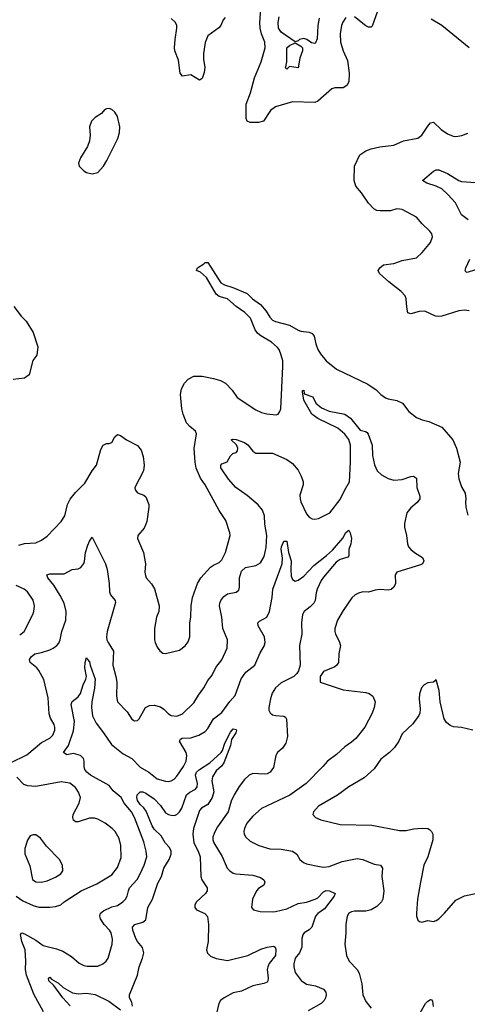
# Model space of a CAD drawing. Header units: inches. Extents: x 2134017 to 2292458, y 756222 to 916513.
# Tile 290 of 387: x 2226375 to 2229551, y 902344 to 909330. Entities that reach past the tile are written whole.
import ezdxf

# ---------------------------------------------------------------- set-up
doc = ezdxf.new("R2010")
doc.units = ezdxf.units.IN
doc.header["$MEASUREMENT"] = 0
doc.layers.add('C2920', color=7, linetype='Continuous')

msp = doc.modelspace()

# ---------------------------------------------------------------- linework, layer by layer
at = {"layer": 'C2920', "color": 5}
for points, elevation in [([(2228690, 909344.5), (2228667.3, 909312.7), (2228657.4, 909290), (2228647.8, 909230), (2228650.3, 909170), (2228669.4, 909109.4), (2228700.4, 909040.4), (2228712.7, 908950), (2228711, 908890), (2228696.8, 908863.2), (2228670, 908846.4), (2228610, 908846.6), (2228590, 908838.7), (2228490, 908751.1), (2228470, 908742.8), (2228310, 908746.6), (2228190, 908711.1), (2228155.2, 908684.8), (2228104, 908610), (2228070, 908601.5), (2228010, 908601.3), (2227989.7, 908609.7), (2227982, 908630), (2227983, 908730), (2228013.9, 908810), (2228041.4, 908918.6), (2228088.4, 909030), (2228116.5, 909130), (2228115.6, 909170), (2228091.2, 909230), (2228081.3, 909270), (2228078.5, 909310), (2228087.1, 909407.1)], 380), ([(2228914.6, 909390), (2228876.7, 909283.3), (2228870, 909276.2), (2228850, 909277.6), (2228830, 909287.6), (2228750, 909349.6)], 380), ([(2227833.8, 909346.2), (2227818, 909330), (2227801.3, 909290), (2227787.1, 909272.9), (2227710, 909214.5), (2227691.2, 909168.8), (2227679.7, 909090), (2227678.2, 909050), (2227687.9, 908990), (2227684.7, 908955.3), (2227670, 908912.3), (2227650, 908900.7), (2227590, 908939.8), (2227530, 908929.7), (2227513.3, 908950), (2227502.9, 909042.9), (2227476.4, 909110), (2227473.3, 909130), (2227477.1, 909190), (2227489.8, 909270), (2227489.7, 909290), (2227481.1, 909310), (2227450, 909338.3)], 380), ([(2228499.6, 909340.3), (2228490.9, 909290), (2228486.1, 909193.9), (2228475.1, 909164.9), (2228470, 909161.6), (2228444.9, 909164.9), (2228412.3, 909190), (2228390, 909196), (2228360.7, 909190), (2228350, 909179.3), (2228330, 909172.3), (2228230, 909241.4), (2228210.5, 909270), (2228209.2, 909310), (2228217, 909350)], 360), ([(2229565.2, 909130), (2229370, 909289.6), (2229293.5, 909333.5)], 380), ([(2229563.1, 907263.1), (2229530, 907268.3), (2229490, 907264.8), (2229370, 907225.6), (2229350, 907223.5), (2229326.4, 907226.4), (2229250, 907261.1), (2229210, 907259.7), (2229150, 907242), (2229129, 907249), (2229120.9, 907290), (2229116.9, 907350), (2229109.6, 907370), (2229082.6, 907402.6), (2228995.4, 907470), (2228927, 907530), (2228919.5, 907550), (2228929.5, 907570), (2228957.2, 907590), (2229030, 907600.7), (2229090, 907621.8), (2229190, 907640.5), (2229230, 907677.3), (2229289.3, 907750), (2229303.7, 907790), (2229299.5, 907810), (2229286, 907830), (2229230, 907880.9), (2229189.7, 907929.7), (2229090, 907984.2), (2229050, 907987.8), (2229005.8, 907974.2), (2228932.8, 907972.8), (2228910, 907975.7), (2228887.2, 907987.2), (2228850, 908028.8), (2228800.9, 908100.9), (2228760.4, 908150), (2228748.7, 908190), (2228749.8, 908290.2), (2228787.6, 908370), (2228830, 908398.4), (2228870, 908414.4), (2228931.5, 908428.5), (2229030, 908439.6), (2229099.3, 908470), (2229200.9, 908490), (2229228, 908510), (2229270, 908574.8), (2229290, 908597.3), (2229310, 908602.8), (2229365.5, 908550), (2229410, 908520.3), (2229450, 908504.2), (2229470, 908501.1), (2229512.3, 908507.7), (2229555.3, 908524.7)], 380), ([(2229557.2, 907910), (2229510, 907946), (2229467, 908030), (2229413.5, 908090), (2229370, 908129.8), (2229330, 908149), (2229262.7, 908170), (2229232.7, 908190), (2229310, 908255.8), (2229330, 908264.9), (2229350, 908265.3), (2229410, 908239.6), (2229490, 908189.3), (2229510, 908183), (2229610, 908174)], 360), ([(2226370, 905601.3), (2226410, 905613.1), (2226490, 905618.2), (2226530, 905637.3), (2226570, 905665.3), (2226669.8, 905770), (2226696.2, 905810), (2226713.3, 905890), (2226732.2, 905927.8), (2226770, 905976), (2226837.8, 906042.2), (2226889.7, 906130), (2226921.1, 906170), (2226950, 906281), (2226967, 906310), (2226990, 906324), (2227010, 906322.8), (2227030, 906331), (2227050, 906371), (2227070, 906387.3), (2227090, 906380.5), (2227132.7, 906350), (2227210, 906308.4), (2227235.9, 906275.9), (2227250.3, 906230), (2227258, 906170), (2227254, 906130), (2227193, 906010), (2227193.4, 905993.4), (2227210, 905974), (2227255.5, 905955.5), (2227270, 905944.7), (2227290.5, 905890.5), (2227290.5, 905870.5), (2227277, 905770), (2227270.4, 905750), (2227257.2, 905722.8), (2227214, 905670), (2227210.7, 905650), (2227254, 905550), (2227268.7, 905470), (2227262.4, 905410), (2227266.9, 905386.9), (2227273.4, 905370), (2227310, 905327.7), (2227331.6, 905291.5), (2227363.8, 905170), (2227361.6, 905130), (2227345.5, 905090), (2227330.5, 905010), (2227330.6, 904930), (2227336.3, 904910), (2227350, 904878), (2227370, 904851), (2227390, 904834.8), (2227410, 904834), (2227510, 904856.3), (2227550, 904887.3), (2227570, 904914.8), (2227582, 904950), (2227583, 905050), (2227589.7, 905090), (2227591.5, 905170), (2227602.4, 905230), (2227636, 905330), (2227660.4, 905370), (2227730, 905444.9), (2227750, 905460.4), (2227790, 905478), (2227810, 905496.3), (2227835.4, 905550), (2227867.8, 905670), (2227865.6, 905690), (2227837.1, 905777.1), (2227790, 905846.6), (2227691.4, 906030), (2227657.5, 906077.5), (2227628.4, 906148.4), (2227620.2, 906190), (2227613.6, 906286.4), (2227630.6, 906390.6), (2227623.5, 906410), (2227583.1, 906443.1), (2227559.8, 906470), (2227534.2, 906530), (2227524.6, 906570), (2227516.4, 906670), (2227523.5, 906710), (2227544.7, 906750), (2227570, 906780.3), (2227610, 906800.3), (2227670, 906800.8), (2227750, 906784.6), (2227798.8, 906770), (2227835.5, 906750), (2227881.6, 906701.6), (2227917.6, 906650), (2228050, 906561.3), (2228090, 906542.8), (2228127.6, 906532.4), (2228194.7, 906525.3), (2228210, 906530.8), (2228222, 906550), (2228227.6, 906570), (2228242.9, 906870), (2228241.4, 906910), (2228231, 906949), (2228215.4, 906990), (2228204.2, 907004.2), (2228161, 907041), (2228086.2, 907086.2), (2228064.4, 907104.4), (2228045.7, 907130), (2228011.6, 907211.6), (2227972, 907252), (2227910, 907295.2), (2227850, 907349.9), (2227790, 907366.5), (2227770, 907382.2), (2227700.3, 907500.3), (2227659.1, 907539.1), (2227629.2, 907550), (2227637, 907570), (2227681.8, 907598.2), (2227690, 907608), (2227710, 907608), (2227803.2, 907463.2), (2227827.7, 907447.7), (2227887, 907430), (2227990, 907386.9), (2228026.5, 907350), (2228082.9, 907310), (2228122.9, 907263), (2228150, 907218.9), (2228170, 907198.3), (2228190, 907188.7), (2228290, 907163.2), (2228350, 907126.8), (2228370, 907119.7), (2228430, 907112.1), (2228450, 907102.6), (2228464, 907084), (2228475.5, 907030), (2228490, 906990.5), (2228510, 906958.4), (2228550, 906908.7), (2228623.8, 906850), (2228845.1, 906745.1), (2228904, 906704), (2228938, 906670), (2228970, 906647), (2228990, 906638.9), (2229050, 906629), (2229090.2, 906610.2), (2229135.5, 906550), (2229190, 906507.2), (2229230, 906490.3), (2229278.5, 906478.5), (2229370, 906439.3), (2229449.1, 906349.1), (2229474.3, 906290), (2229500.3, 906190), (2229487.2, 906110), (2229490, 906072), (2229510, 906016), (2229536.3, 905970), (2229541.6, 905930), (2229538, 905910), (2229540.7, 905870), (2229553.7, 905813.7)], 380), ([(2229610, 907555.4), (2229550, 907537), (2229541.3, 907541.3), (2229535.1, 907550), (2229540.5, 907570), (2229570, 907630.5)], 360), ([(2226334.1, 907294.1), (2226385.5, 907225.5), (2226420.5, 907190), (2226470.4, 907110), (2226504.4, 907010), (2226496.4, 906950), (2226468, 906912), (2226442.4, 906810), (2226410, 906786), (2226330, 906777.6)], 380), ([(2226310, 904056), (2226426, 904114), (2226530, 904200.2), (2226590, 904233), (2226610, 904253.1), (2226624.2, 904290), (2226624.8, 904310), (2226618.9, 904330), (2226593.6, 904373.6), (2226584.4, 904404.4), (2226577.6, 904517.6), (2226547.4, 904647.4), (2226510, 904713), (2226496.4, 904730), (2226449.6, 904770), (2226444.7, 904790), (2226455.4, 904810), (2226482.9, 904830), (2226530, 904839.6), (2226590, 904859.7), (2226613.3, 904870), (2226639.1, 904890), (2226652.7, 904907.3), (2226662.4, 904930), (2226674.2, 904990), (2226703.7, 905070), (2226704.1, 905130), (2226689.8, 905190), (2226663.3, 905243.3), (2226617.2, 905317.2), (2226574, 905370), (2226567, 905390), (2226590, 905399.3), (2226690, 905398.8), (2226748, 905430), (2226790, 905434), (2226810, 905444), (2226829.6, 905470.3), (2226834.6, 905485.4), (2226842.2, 905550), (2226858.6, 905601.4), (2226870, 905630.6), (2226890, 905657.3), (2226984.8, 905470), (2226994.9, 905430), (2227009.2, 905330), (2227012.8, 905270), (2227019.5, 905250), (2227052, 905210), (2227055.3, 905195.3), (2226995.6, 904990), (2226991.1, 904950), (2226994, 904930), (2227003.2, 904910), (2227041.5, 904850), (2227035.2, 904750), (2227058.2, 904670), (2227064.7, 904630), (2227060.9, 904530), (2227069.1, 904489.1), (2227138.3, 904418.3), (2227170, 904367.3), (2227190, 904354), (2227210, 904357.3), (2227222.7, 904370), (2227268, 904450), (2227295.3, 904464.7), (2227330, 904465.8), (2227373.6, 904453.6), (2227399, 904439), (2227430, 904403.7), (2227450, 904392), (2227490, 904387.4), (2227530, 904405.7), (2227610, 904483.1), (2227642.8, 904537.2), (2227682.7, 904590), (2227710, 904640.5), (2227740.1, 904679.9), (2227767.1, 904732.9), (2227810, 904788.4), (2227846.4, 904870), (2227848.7, 904930), (2227817.2, 905010), (2227810.5, 905090), (2227793.6, 905170), (2227794.1, 905190), (2227801.1, 905210), (2227823.7, 905236.3), (2227850, 905256.9), (2227910.8, 905269.2), (2227930, 905283), (2227935.8, 905304.2), (2227934.6, 905370), (2227950, 905416.9), (2227977.3, 905442.7), (2228050, 905457.1), (2228084, 905476), (2228110, 905521.6), (2228124.2, 905584.2), (2228128.2, 905670), (2228113.8, 905750), (2228112.9, 905810), (2228098, 905850), (2228067.1, 905887.1), (2227990, 905954.5), (2227909.8, 906009.8), (2227856.4, 906070), (2227802.6, 906150), (2227802.4, 906170), (2227810, 906179.3), (2227847.5, 906192.5), (2227870, 906236.3), (2227888.4, 906251.6), (2227910, 906258.4), (2227920.5, 906270), (2227922, 906290), (2227912.4, 906312.4), (2227875.3, 906350), (2227886.2, 906353.8), (2227910, 906351.6), (2227970.9, 906330.9), (2227994.6, 906314.6), (2228030, 906268.2), (2228050, 906253.4), (2228170, 906253.4), (2228271, 906210), (2228310, 906182), (2228350, 906132.7), (2228371.5, 906090), (2228385.3, 906050), (2228385.3, 906030), (2228363.7, 905956.3), (2228364.4, 905930), (2228370.3, 905910), (2228410, 905824.9), (2228430, 905800.5), (2228450, 905788.4), (2228470, 905786), (2228495.3, 905790), (2228575.1, 905830), (2228650, 905924.4), (2228678.9, 905990), (2228714.1, 906050), (2228723.3, 906190), (2228722.9, 906290), (2228722.1, 906310), (2228710.6, 906350.6), (2228682.9, 906390), (2228632.4, 906432.4), (2228490, 906500.4), (2228447.6, 906530), (2228392.2, 906630), (2228382, 906690), (2228382, 906698), (2228390, 906702), (2228394.2, 906674.2), (2228454.9, 906654.9), (2228476.2, 906610), (2228516, 906576), (2228570, 906551.9), (2228681.3, 906530), (2228721.5, 906501.5), (2228790, 906418.4), (2228828, 906408), (2228840, 906400), (2228848.2, 906388.2), (2228876.1, 906310), (2228877.3, 906237.3), (2228891.4, 906171.4), (2228910.5, 906130), (2228941.2, 906101.2), (2228990, 906074.4), (2229030, 906062.4), (2229090, 906066.7), (2229150, 906088.2), (2229170, 906090.6), (2229190, 906076), (2229194, 906010), (2229214.9, 905950), (2229214, 905930), (2229196.1, 905903.9), (2229150, 905866.6), (2229121.6, 905830), (2229105.7, 905754.3), (2229104.6, 905730), (2229118.4, 905670), (2229125.5, 905610), (2229134.4, 905590), (2229150.2, 905570.2), (2229175.5, 905550), (2229233.8, 905513.8), (2229242, 905490), (2229233, 905470), (2229218.5, 905461.5), (2229050.4, 905409.6), (2229038, 905390), (2229041.7, 905330), (2229030, 905304.5), (2229010, 905286), (2228990, 905282), (2228930, 905287.6), (2228897.2, 905282.8), (2228850, 905268.3), (2228810, 905269.7), (2228778.2, 905261.8), (2228756.3, 905250), (2228732.8, 905227.2), (2228670, 905138), (2228628.9, 905070), (2228611.7, 905010), (2228610.3, 904990), (2228614.9, 904970), (2228641.1, 904921.1), (2228650.3, 904890), (2228639.5, 904830), (2228637, 904770), (2228624.9, 904750), (2228610, 904738.3), (2228530, 904704.5), (2228506.3, 904670), (2228508, 904630), (2228670, 904574.9), (2228830, 904556.5), (2228854.4, 904550), (2228880.3, 904530), (2228897, 904490), (2228890.4, 904450), (2228875.8, 904410), (2228823.6, 904310), (2228760.2, 904230), (2228730, 904202.6), (2228680.9, 904170), (2228623.8, 904116.2), (2228559.6, 904070), (2228526.5, 904030), (2228407.2, 903910), (2228291.5, 903828.5), (2228090, 903732), (2228030, 903679.1), (2227987.2, 903630), (2227970.3, 903590.3), (2227966.5, 903570), (2227968.9, 903550), (2227979.5, 903530), (2228010, 903501.3), (2228071, 903470), (2228150, 903447.8), (2228230, 903444.5), (2228310.8, 903430), (2228340.7, 903410), (2228362.8, 903370), (2228388.8, 903348.8), (2228410, 903340.4), (2228501.2, 903321.2), (2228530, 903317), (2228570, 903322.6), (2228663.8, 903356.2), (2228770, 903377.1), (2228810, 903372), (2228890, 903338), (2228934, 903330), (2228950.4, 903310), (2228944.9, 903250), (2228959.7, 903150), (2228951.1, 903090), (2228941.2, 903070), (2228910, 903036.5), (2228870, 903014), (2228830, 903005), (2228750, 903004.5), (2228730, 903000.4), (2228710.5, 902990), (2228699.5, 902970), (2228689.1, 902910.9), (2228690.3, 902849.7), (2228681.3, 902770), (2228693.7, 902690), (2228712.2, 902650), (2228770.2, 902590.2), (2228784.5, 902564.5), (2228801.7, 902490), (2228810.3, 902410.3), (2228830, 902362.8), (2228870, 902317.3)], 360), ([(2226544, 902290), (2226474.6, 902414.6), (2226422.5, 902550), (2226416.4, 902590), (2226418.6, 902650), (2226413.3, 902730), (2226389.8, 902790.2), (2226382, 902838), (2226389.8, 902850.2), (2226410, 902844.7), (2226490, 902798.5), (2226541.6, 902761.6), (2226636.9, 902736.9), (2226680.7, 902720.7), (2226741.8, 902681.8), (2226796.7, 902636.7), (2226830, 902619.5), (2226854.9, 902614.9), (2226930, 902614.6), (2226964.5, 902630), (2226989.6, 902650), (2227003.5, 902670), (2227031.1, 902770), (2227034, 902806), (2227023.1, 902850), (2227012.4, 902870), (2226973.8, 902910), (2226948.8, 902950), (2226944.2, 902970), (2226948.5, 902990), (2226970, 903006.3), (2227030, 903034.9), (2227070, 903044), (2227107.8, 903070), (2227126.3, 903090), (2227138.7, 903110), (2227146, 903150), (2227155.1, 903170), (2227207.7, 903230), (2227230.5, 903269.5), (2227258.4, 903330), (2227277.2, 903390), (2227272.7, 903430), (2227255.4, 903495.4), (2227188.9, 903670), (2227168.7, 903710), (2227115.7, 903770), (2227094.5, 903810), (2227037.5, 903857.5), (2227010, 903895.3), (2226877.6, 903970), (2226851.3, 903990), (2226837.7, 904010), (2226832.6, 904030), (2226833.3, 904070), (2226828.2, 904088.2), (2226807, 904110), (2226756.2, 904123.8), (2226710, 904114), (2226686.9, 904130), (2226721.1, 904178.9), (2226756.6, 904283.4), (2226764.2, 904350), (2226739.7, 904470), (2226748.2, 904491.8), (2226790, 904525.7), (2226807.1, 904550), (2226825.6, 904610), (2226844.8, 904650), (2226848.7, 904670), (2226837.6, 904730), (2226840.5, 904770), (2226850, 904804.7), (2226855.5, 904790), (2226870, 904773.4), (2226874, 904750), (2226910.7, 904650), (2226906.2, 904586.2), (2226886.7, 904490), (2226884, 904450), (2226891.4, 904390), (2226918.2, 904338.2), (2226970.9, 904270.9), (2227026.1, 904186.1), (2227110, 904121.5), (2227170, 904088.1), (2227230, 904025.8), (2227291.1, 903991.1), (2227350, 903944.2), (2227410, 903926.7), (2227430, 903924.6), (2227450, 903928.8), (2227470, 903941.1), (2227490, 903963.1), (2227537.2, 904030), (2227556.1, 904070), (2227560.3, 904110), (2227556.8, 904130), (2227509.8, 904210), (2227515.6, 904224.4), (2227528.6, 904231.4), (2227590, 904235.1), (2227647.1, 904252.8), (2227690, 904279.1), (2227710, 904299.6), (2227750.4, 904369.6), (2227810, 904414.7), (2227866.6, 904493.4), (2227904.6, 904535.4), (2227945.8, 904654.2), (2227980.3, 904699.7), (2228042.8, 904750), (2228081.4, 904838.6), (2228110, 904884.9), (2228116.8, 904910), (2228112, 904950), (2228066.3, 905030), (2228063.7, 905050), (2228077.2, 905062.8), (2228128.3, 905091.7), (2228148, 905130), (2228167.1, 905230), (2228170.8, 905290), (2228237, 905470), (2228239.5, 905510), (2228230, 905572), (2228231.9, 905590), (2228250, 905630.4), (2228270.9, 905630.9), (2228281.4, 905550), (2228302, 905490), (2228298.2, 905430), (2228302.4, 905382.4), (2228310, 905357.3), (2228330, 905346.4), (2228350, 905352.7), (2228390, 905381.7), (2228462.4, 905457.6), (2228552.2, 905527.8), (2228593.8, 905566.2), (2228668.9, 905651.1), (2228690, 905690.4), (2228710, 905707.7), (2228720.3, 905690), (2228728.8, 905648.8), (2228725.2, 905610), (2228710.2, 905570), (2228710, 905525.2), (2228704.4, 905515.6), (2228650, 905499.3), (2228619.6, 905480.4), (2228530, 905373.5), (2228514, 905350), (2228485.6, 905290), (2228477.6, 905262.4), (2228471.6, 905210), (2228461, 905190), (2228436.8, 905163.2), (2228394.3, 905130), (2228380.8, 905110), (2228374.6, 905050), (2228377, 904970), (2228359.3, 904890), (2228364, 904750), (2228353.4, 904710), (2228342.3, 904690), (2228321.3, 904670), (2228230, 904625), (2228190.2, 904590), (2228167.5, 904552.5), (2228153.7, 904510), (2228141.8, 904450), (2228143.6, 904430), (2228151.2, 904411.2), (2228170, 904397.8), (2228190, 904392.3), (2228249, 904389), (2228260.7, 904380.7), (2228267.8, 904367.8), (2228276.1, 904243.9), (2228264.3, 904195.7), (2228239.3, 904160.7), (2228204.4, 904130), (2228192, 904110), (2228176.5, 904023.5), (2228153, 903990), (2228130, 903978.7), (2228110, 903976.3), (2228030, 903980.4), (2228003.8, 903970), (2227970, 903938.7), (2227932.9, 903890), (2227896.5, 903830), (2227876.1, 903783.9), (2227854.7, 903710), (2227778, 903602), (2227756.8, 903563.2), (2227745.8, 903530), (2227745.8, 903510), (2227752, 903490), (2227811.5, 903391.5), (2227847.9, 903310), (2227865.7, 903290), (2227890, 903274.9), (2227909.4, 903269.4), (2228030, 903260.9), (2228082.6, 903242.6), (2228106.3, 903226.3), (2228113.4, 903210), (2228108.4, 903190), (2228070, 903165.1), (2228054.9, 903150), (2228027.6, 903090), (2228018.8, 903030), (2228033.2, 903013.2), (2228082.5, 903002.5), (2228170, 902999.2), (2228190, 903002.3), (2228270, 903022), (2228350, 903058.8), (2228410, 903069.3), (2228470.9, 903089.1), (2228490, 903100.2), (2228530, 903141.9), (2228550, 903151.4), (2228573, 903150), (2228613.4, 903130), (2228606.9, 903110), (2228538.3, 903021.7), (2228490, 902987.2), (2228474.8, 902970), (2228447.2, 902890), (2228430, 902872.8), (2228393.7, 902850), (2228384, 902836), (2228377.5, 902810), (2228376, 902750), (2228359.3, 902710), (2228329.3, 902670), (2228320.6, 902630), (2228319.3, 902610), (2228329.2, 902570), (2228371.5, 902511.5), (2228410, 902486), (2228474.5, 902474.5), (2228531.4, 902451.4), (2228548, 902430), (2228550.4, 902410), (2228544.4, 902390), (2228534.4, 902370), (2228514.4, 902350), (2228421.8, 902298.2)], 340), ([(2226375, 904965), (2226407.6, 904990), (2226468.2, 905110), (2226475.8, 905130), (2226479.7, 905170), (2226471.8, 905211.8), (2226429.7, 905270), (2226406, 905290), (2226350, 905315.5)], 380), ([(2229590, 904289.6), (2229510, 904307.3), (2229451.9, 904311.9), (2229430, 904320.9), (2229403.3, 904343.3), (2229387.6, 904370), (2229359.6, 904490), (2229351.4, 904571.4), (2229330, 904646), (2229311.3, 904628.7), (2229270, 904624), (2229244.7, 904610), (2229226, 904590), (2229212.7, 904547.3), (2229210.4, 904510), (2229216.7, 904436.7), (2229214.4, 904410), (2229207.5, 904392.5), (2229165.5, 904334.5), (2229090, 904262), (2229064.2, 904210), (2229034.6, 904165.4), (2228999.3, 904130), (2228937.1, 904082.9), (2228890, 904014), (2228819.5, 903950), (2228710, 903887.1), (2228630, 903828.6), (2228495.3, 903750), (2228459.5, 903710), (2228455.5, 903690), (2228474, 903670), (2228512.7, 903652.7), (2228650, 903620.3), (2228873.7, 903613.7), (2229070, 903576.5), (2229116.2, 903576.2), (2229170, 903587.9), (2229230, 903593.2), (2229270, 903590.2), (2229283.4, 903583.4), (2229298, 903570), (2229306, 903550), (2229305.3, 903510), (2229270.3, 903389.7), (2229241.6, 903330), (2229218.5, 903210), (2229198.7, 903090), (2229190.7, 902990.7), (2229190.8, 902970), (2229199.6, 902939.6), (2229210.9, 902930.9), (2229227.3, 902927.3), (2229270, 902937.3), (2229310, 902930.7), (2229330, 902937.3), (2229350, 902950.6), (2229390, 902990.5), (2229470, 903083), (2229530, 903113.4), (2229610, 903130.6)], 380), ([(2227175.4, 902330), (2227170, 902358.4), (2227154.7, 902390), (2227155.3, 902410), (2227210, 902550.5), (2227222, 902610), (2227246.6, 902670), (2227255.9, 902710), (2227245.9, 902745.9), (2227210, 902788.5), (2227198.9, 902810), (2227176.9, 902870), (2227176.3, 902890), (2227192.7, 902910), (2227250, 902925.5), (2227270, 902942.3), (2227285.1, 903030), (2227317.2, 903090), (2227355.8, 903204.2), (2227381.1, 903250), (2227399, 903310), (2227436.1, 903370), (2227449.9, 903410), (2227449.3, 903430), (2227437.2, 903457.2), (2227408.2, 903490), (2227379, 903539), (2227330, 903586.6), (2227314.7, 903610), (2227273.6, 903713.6), (2227256.7, 903736.6), (2227230, 903760.7), (2227211.5, 903790), (2227205.4, 903810), (2227208.7, 903830), (2227230, 903850.3), (2227250, 903850.3), (2227270, 903840.7), (2227330, 903800.6), (2227373.3, 903753.3), (2227410, 903702.2), (2227430, 903691), (2227450, 903686.5), (2227470, 903684.5), (2227490, 903690.2), (2227510, 903710.2), (2227524.8, 903735.2), (2227558.8, 903830), (2227582, 903850), (2227622.6, 903870), (2227634.3, 903885.7), (2227637, 903910), (2227623.1, 903970), (2227629.5, 903990), (2227650, 904010.1), (2227723.9, 904056.1), (2227805.1, 904130), (2227815.1, 904144.9), (2227830, 904195.5), (2227870, 904274.9), (2227890, 904298.4), (2227910, 904293.4), (2227913, 904290), (2227908.4, 904270), (2227878.2, 904221.8), (2227870, 904179), (2227823.6, 904056.4), (2227807.5, 904032.5), (2227770, 904000.7), (2227742.3, 903957.7), (2227738.5, 903930), (2227752.3, 903852.3), (2227740.3, 903810), (2227710, 903760.5), (2227664.2, 903735.8), (2227650, 903719.7), (2227608.4, 903590), (2227603.7, 903550), (2227610.1, 903490), (2227641.6, 903430), (2227655, 903390), (2227659.6, 903250), (2227667.6, 903227.6), (2227705.5, 903170), (2227705.5, 903150), (2227693, 903130), (2227628.7, 903070), (2227617, 903050), (2227617.3, 903037.3), (2227617.6, 903030), (2227630, 903013), (2227689.1, 902989.1), (2227706.8, 902966.8), (2227715, 902910), (2227712.2, 902790), (2227700.3, 902730), (2227706.5, 902706.5), (2227730, 902684.9), (2227770, 902667.6), (2227850, 902655.3), (2227994.5, 902690), (2228085.2, 902734.8), (2228130, 902749), (2228175.6, 902755.6), (2228188.3, 902748.3), (2228192.4, 902732.4), (2228189.1, 902690), (2228146.2, 902633.8), (2228134.7, 902610), (2228132.1, 902590), (2228137.6, 902530), (2228135.5, 902510), (2228130, 902501.2), (2228108.3, 902491.7), (2228030, 902475.1), (2227950, 902435.8), (2227890, 902425.6), (2227824.9, 902390), (2227800.4, 902370), (2227788.9, 902350), (2227770.3, 902270)], 320), ([(2226350, 903111.5), (2226397, 903077), (2226470, 903045.3), (2226510, 903033.7), (2226590, 903032), (2226630, 903037), (2226666, 903050), (2226689.8, 903070.2), (2226811.6, 903150), (2226921.7, 903198.3), (2227030, 903263.2), (2227070, 903315.3), (2227094.1, 903385.9), (2227093, 903470), (2227080.2, 903520.2), (2227053.7, 903570), (2227032.3, 903592.3), (2226982, 903630), (2226930, 903658.3), (2226904.9, 903664.9), (2226870, 903663.5), (2226790, 903637.4), (2226770, 903637.6), (2226756.2, 903650), (2226751.5, 903670), (2226755.4, 903690), (2226796.8, 903770), (2226807.1, 903810), (2226793.5, 903850), (2226770, 903883.1), (2226730, 903912.5), (2226670, 903922.9), (2226490, 903888.1), (2226432.7, 903892.7), (2226404.5, 903904.5), (2226354.5, 903954.5)], 360), ([(2226732.3, 902332.3), (2226681, 902390), (2226616.9, 902476.9), (2226582.4, 902510), (2226579, 902530), (2226590, 902537.3), (2226601.1, 902521.1), (2226650, 902492.9), (2226683.1, 902463.1), (2226750, 902425.3), (2226790, 902418.6), (2226850, 902423.8), (2226910, 902413), (2227007, 902367), (2227090, 902304.9)], 320), ([(2229215.9, 902284.1), (2229254, 902350), (2229270, 902366), (2229290, 902378), (2229296.4, 902376.4), (2229305.2, 902365.2), (2229308.9, 902328.9)], 360)]:
    msp.add_lwpolyline(points, dxfattribs=dict(at, elevation=elevation))
for points, elevation in [([(2228350, 908989), (2228290, 908998), (2228270, 908978), (2228258, 908990), (2228264, 908996), (2228269.6, 909030.4), (2228269.8, 909130.2), (2228290, 909147.7), (2228330, 909166), (2228370, 909142.8), (2228382.8, 909130), (2228381.6, 909110), (2228363.7, 909056.3)], 360), ([(2227010, 908699.3), (2226990, 908697.2), (2226978, 908690), (2226955.5, 908664.5), (2226910, 908636), (2226884, 908610), (2226870.6, 908570), (2226876.3, 908510), (2226870.7, 908470), (2226856.3, 908430), (2226806, 908350), (2226791.6, 908311.6), (2226798, 908290), (2226830, 908258), (2226850, 908244.7), (2226890, 908236), (2226930, 908246), (2226970, 908291), (2226994.5, 908330), (2227072.5, 908487.5), (2227083.5, 908530), (2227085.3, 908570), (2227070, 908642.7), (2227050, 908674.5), (2227030, 908692)], 420), ([(2226490, 903546), (2226470, 903546), (2226450, 903539), (2226430, 903509), (2226412.7, 903450), (2226412.5, 903412.5), (2226446.3, 903326.3), (2226465.8, 903230), (2226490, 903212.2), (2226530, 903209.5), (2226570, 903220.5), (2226630, 903245.5), (2226666.9, 903270), (2226680.5, 903290), (2226678.7, 903330), (2226656.9, 903370), (2226564.8, 903464.8), (2226523.3, 903523.3)], 380)]:
    msp.add_lwpolyline(points, close=True, dxfattribs=dict(at, elevation=elevation))

doc.saveas('drawing.dxf')
